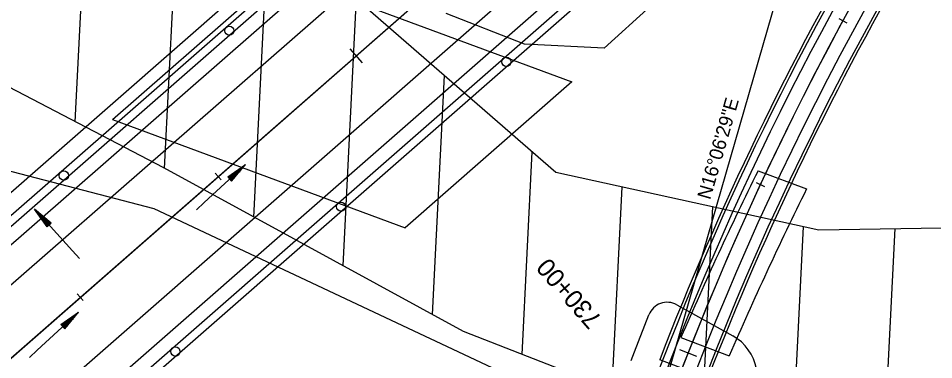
# Model space of a CAD drawing. Extents: x 1300404 to 1323571, y 234004 to 252077.
# Drawn here: x 1311254.4 to 1311754.1, y 241404.2 to 241590.4 of the extents above; entities that cross this region are included whole.
import ezdxf

# ---------------------------------------------------------------- set-up
doc = ezdxf.new("R2010")
doc.units = 0
for name, color, linetype in [('R_Barrel', 7, 'Continuous'), ('R_Bridge', 7, 'Continuous'), ('R_BRIDGE OLD', 7, 'Continuous'), ('R_Const Limits', 7, 'Continuous'), ('R_Draft', 7, 'Continuous'), ('R_Floodway', 7, 'Continuous'), ('R_Flooplain', 7, 'Continuous'), ('R_Flow Arrows', 7, 'Continuous'), ('R_Horz Alg Major Ticks', 7, 'Continuous'), ('R_Horz Alg Minor Ticks', 7, 'Continuous'), ('R_Horz Alg Station Annot', 7, 'Continuous'), ('R_Horz Alg Tangents', 7, 'Continuous'), ('R_Horz Alg Tangents Text', 7, 'Continuous'), ('R_Lane Edge', 7, 'Continuous'), ('R_Proposed', 7, 'Continuous'), ('R_Shoulder', 7, 'Continuous')]:
    doc.layers.add(name, color=color, linetype=linetype)

msp = doc.modelspace()

# ---------------------------------------------------------------- linework, layer by layer
at = {"layer": 'R_Barrel'}
for centre in [(1311369.62, 241583.6), (1311520.88, 241566.61), (1311279.29, 241504.6), (1311430.53, 241487.63), (1311340.19, 241408.65)]:
    msp.add_circle(centre, 2.5, dxfattribs=at)
at = {"layer": 'R_Bridge'}
msp.add_line((1311630.85, 241393.99), (1311604.58, 241404.17), dxfattribs=at)
for radius, start, end in [(1650.1, 149.54256, 158.82191), (1621.94, 149.54252, 158.82195)]:
    msp.add_arc((1313143.24, 240808.04), radius, start, end, dxfattribs=at)
at = {"layer": 'R_BRIDGE OLD'}
for p, q in [((1311305.78, 241535.1), (1311396.89, 241614.77)), ((1311396.89, 241614.77), (1311556.68, 241555.69)), ((1311556.68, 241555.69), (1311465.56, 241476.01)), ((1311305.78, 241535.1), (1311465.56, 241476.01)), ((1311658.25, 241507.24), (1311684.76, 241497.31)), ((1311616.11, 241416.24), (1311642.51, 241406.35))]:
    msp.add_line(p, q, dxfattribs=at)
for radius, start, end in [(1922.94, 153.65655, 156.64495), (1894.78, 153.56992, 156.603)]:
    msp.add_arc((1313381.5, 240653.93), radius, start, end, dxfattribs=at)
at = {"layer": 'R_Const Limits'}
msp.add_line((1311613.83, 241434.11), (1311644.45, 241417.13), dxfattribs=at)
msp.add_lwpolyline([(1311588.97, 241403.74), (1311590.8, 241408.48), (1311598.66, 241428.64), (1311598.66, 241428.64)], dxfattribs=at)
for centre, radius, start, end in [((1311608.64, 241424.75), 10.71, 60.988, 158.6797), ((1311631.83, 241394.38), 26.02, 320.149, 60.988)]:
    msp.add_arc(centre, radius, start, end, dxfattribs=at)
at = {"layer": 'R_Draft'}
for p, q in [((1308396.96, 238971.92), (1312368.36, 242444.53)), ((1308407.83, 238959.5), (1312379.22, 242432.11)), ((1308447.32, 238914.33), (1312418.71, 242386.94)), ((1308458.18, 238901.91), (1312429.57, 242374.52)), ((1309184.47, 239689.08), (1312131.36, 242265.86)), ((1309037.78, 239548.19), (1312137.61, 242258.71)), ((1309193.69, 239678.54), (1312140.58, 242255.32)), ((1309413.86, 239721.62), (1312065.67, 242040.38)), ((1309410.89, 239725), (1311987.97, 241978.41)), ((1309410.89, 239725), (1311987.97, 241978.41))]:
    msp.add_line(p, q, dxfattribs=at)
at = {"layer": 'R_Floodway'}
for p, q in [((1311285.47, 241533.99), (1311311.18, 242047.14)), ((1311334.26, 241508.53), (1311359.66, 242015.5)), ((1311382.99, 241481.95), (1311407.24, 241965.92)), ((1311431.72, 241455.36), (1311439.22, 241604.96)), ((1311480.45, 241428.78), (1311486.99, 241559.2)), ((1311529.43, 241407.02), (1311534.97, 241517.61)), ((1311578.53, 241387.86), (1311584.07, 241498.53)), ((1311627.63, 241368.7), (1311633.59, 241487.69)), ((1311676.74, 241349.54), (1311683.11, 241476.85)), ((1311726.03, 241334.18), (1311733.12, 241475.7))]:
    msp.add_line(p, q, dxfattribs=at)
for points in [[(1312749.18, 241191.87), (1312719.26, 241174.03), (1312375.34, 241167.16), (1311696.89, 241341.68), (1311497.53, 241419.47), (1311333.82, 241508.77), (1311059.08, 241652.06), (1310740.78, 241795.13), (1310453.25, 241924.55), (1310367.2, 241994.21), (1310267.81, 242111.73), (1309996.24, 242391.57), (1309869.69, 242546.75), (1309624.53, 242919.62)], [(1311441.14, 241598.94), (1311547.83, 241506.46), (1311691.44, 241475.03), (1311836.73, 241477.39), (1311974.41, 241472.87), (1312062.87, 241451.48), (1312186.32, 241452.51), (1312353.8, 241511.83), (1312501.49, 241562.45), (1312965.94, 241706.01)]]:
    msp.add_lwpolyline(points, dxfattribs=at)
at = {"layer": 'R_Flooplain'}
for p, q in [((1311530.74, 241576.28), (1311488.02, 241592.95)), ((1311599.52, 241597.01), (1311574.18, 241574.09)), ((1311574.18, 241574.09), (1311530.74, 241576.28))]:
    msp.add_line(p, q, dxfattribs=at)
msp.add_lwpolyline([(1308850.44, 242983.42), (1308921.9, 242863.68), (1309009.78, 242685.04), (1309044.07, 242596.21), (1309055.9, 242542.38), (1309352.07, 242367.77), (1309503.16, 242292.41), (1309669.46, 242230.8), (1309815.49, 242150.85), (1309936.66, 242057.64), (1310419.39, 241839.75), (1310733.16, 241727.16), (1311043.67, 241597.79), (1311103.17, 241577.86), (1311152.77, 241553.58), (1311178, 241525.7), (1311328.48, 241486.66), (1311553.07, 241380.98), (1311870.34, 241289.99), (1312137.52, 241213.62), (1312460.11, 241035.25), (1312721.15, 240884.18), (1312883.23, 240786.49)], dxfattribs=at)
at = {"layer": 'R_Flow Arrows'}
for p, q in [((1311368.82, 241503.83), (1311378.51, 241510.65)), ((1311370.88, 241501.59), (1311378.51, 241510.65)), ((1311368.82, 241503.83), (1311370.88, 241501.59)), ((1311272.34, 241478.65), (1311263.25, 241486.25)), ((1311270.1, 241476.59), (1311263.25, 241486.25)), ((1311270.1, 241476.59), (1311272.34, 241478.65)), ((1311277.66, 241423.3), (1311287.34, 241430.13)), ((1311279.72, 241421.06), (1311287.34, 241430.13)), ((1311277.66, 241423.3), (1311279.72, 241421.06))]:
    msp.add_line(p, q, dxfattribs=at)
for points in [[(1311351.64, 241485.97), (1311355.87, 241489.88), (1311378.51, 241510.65)], [(1311369.44, 241503.16), (1311374.02, 241507.36), (1311374.64, 241507.92)], [(1311369.65, 241502.93), (1311374.23, 241507.14), (1311376.58, 241509.28)], [(1311370.06, 241502.48), (1311374.64, 241506.69), (1311376.99, 241508.83)], [(1311369.03, 241503.6), (1311370.76, 241505.19)], [(1311369.24, 241503.38), (1311372.7, 241506.56)], [(1311370.26, 241502.26), (1311374.84, 241506.46), (1311375.46, 241507.02)], [(1311370.47, 241502.04), (1311373.93, 241505.21)], [(1311370.68, 241501.81), (1311372.41, 241503.4)], [(1311287.85, 241459.3), (1311283.97, 241463.57), (1311263.36, 241486.35)], [(1311271, 241477.41), (1311266.78, 241481.98), (1311264.62, 241484.32)], [(1311271.44, 241477.83), (1311267.22, 241482.39), (1311265.07, 241484.73)], [(1311271.67, 241478.03), (1311267.45, 241482.6), (1311266.89, 241483.21)], [(1311270.77, 241477.21), (1311266.55, 241481.77), (1311265.99, 241482.39)], [(1311270.55, 241477), (1311267.36, 241480.45)], [(1311271.89, 241478.24), (1311268.7, 241481.69)], [(1311270.33, 241476.79), (1311268.73, 241478.52)], [(1311272.11, 241478.45), (1311270.52, 241480.17)], [(1311260.47, 241405.44), (1311264.71, 241409.35), (1311287.34, 241430.13)], [(1311278.48, 241422.41), (1311283.06, 241426.61), (1311285.41, 241428.76)], [(1311278.89, 241421.96), (1311283.47, 241426.16), (1311285.82, 241428.31)], [(1311277.87, 241423.08), (1311279.6, 241424.67)], [(1311278.07, 241422.85), (1311281.53, 241426.03)], [(1311278.28, 241422.63), (1311282.86, 241426.84), (1311283.47, 241427.4)], [(1311279.1, 241421.73), (1311283.68, 241425.94), (1311284.29, 241426.5)], [(1311279.3, 241421.51), (1311282.77, 241424.69)], [(1311279.51, 241421.29), (1311281.24, 241422.88)]]:
    msp.add_lwpolyline(points, dxfattribs=at)
at = {"layer": 'R_Horz Alg Major Ticks'}
for points in [[(1311435.47, 241573.68), (1311442.06, 241566.15)], [(1311435.47, 241573.68), (1311442.06, 241566.15)], [(1311615.43, 241409.71), (1311624.73, 241406.05)], [(1311615.43, 241409.71), (1311624.73, 241406.05)]]:
    msp.add_lwpolyline(points, dxfattribs=at)
at = {"layer": 'R_Horz Alg Minor Ticks'}
for points in [[(1311702.34, 241590.23), (1311706.74, 241587.84)], [(1311702.34, 241590.23), (1311706.74, 241587.84)], [(1311361.84, 241505.98), (1311365.13, 241502.21)], [(1311361.84, 241505.98), (1311365.13, 241502.21)], [(1311657.28, 241500.8), (1311661.81, 241498.69)], [(1311657.28, 241500.8), (1311661.81, 241498.69)], [(1311286.56, 241440.15), (1311289.85, 241436.39)], [(1311286.56, 241440.15), (1311289.85, 241436.39)]]:
    msp.add_lwpolyline(points, dxfattribs=at)
at = {"layer": 'R_Horz Alg Tangents'}
msp.add_line((1311570.49, 241262.23), (1311703.85, 241724), dxfattribs=at)
msp.add_line((1311570.49, 241262.23), (1311703.85, 241724), dxfattribs=at)
at = {"layer": 'R_Lane Edge'}
for radius, start in [(1629.52, 131.16667), (1644.52, 136.45181)]:
    msp.add_arc((1313143.24, 240808.04), radius, start, 163.89183, dxfattribs=at)
at = {"layer": 'R_Proposed'}
for p, q in [((1308427.57, 238936.91), (1312793.8, 242754.77)), ((1308427.57, 238936.91), (1312793.8, 242754.77)), ((1309180.37, 239595.16), (1312398.96, 242409.52)), ((1309180.37, 239595.16), (1312398.96, 242409.52))]:
    msp.add_line(p, q, dxfattribs=at)
for end in [163.89183, 163.89183, 163.04191, 163.04191]:
    msp.add_arc((1313143.24, 240808.04), 1637.02, 131.16667, end, dxfattribs=at)
at = {"layer": 'R_Shoulder'}
for radius, start in [(1623.52, 131.16667), (1648.52, 140.49476)]:
    msp.add_arc((1313143.24, 240808.04), radius, start, 163.89183, dxfattribs=at)

# ---------------------------------------------------------------- texts
at = {"layer": 'R_Horz Alg Station Annot'}
msp.add_text('730+00', height=10, rotation=131.1667, dxfattribs=at).set_placement((1311573.58, 241426.59))
msp.add_text('730+00', height=10, rotation=131.1667, dxfattribs=at).set_placement((1311573.58, 241426.59))
at = {"layer": 'R_Horz Alg Tangents Text'}
msp.add_text('N16%%d06\'29"E', height=7.5, rotation=73.8918, dxfattribs=at).set_placement((1311632.12, 241491.06))
msp.add_text('N16%%d06\'29"E', height=7.5, rotation=73.8918, dxfattribs=at).set_placement((1311632.12, 241491.06))

doc.saveas('drawing.dxf')
